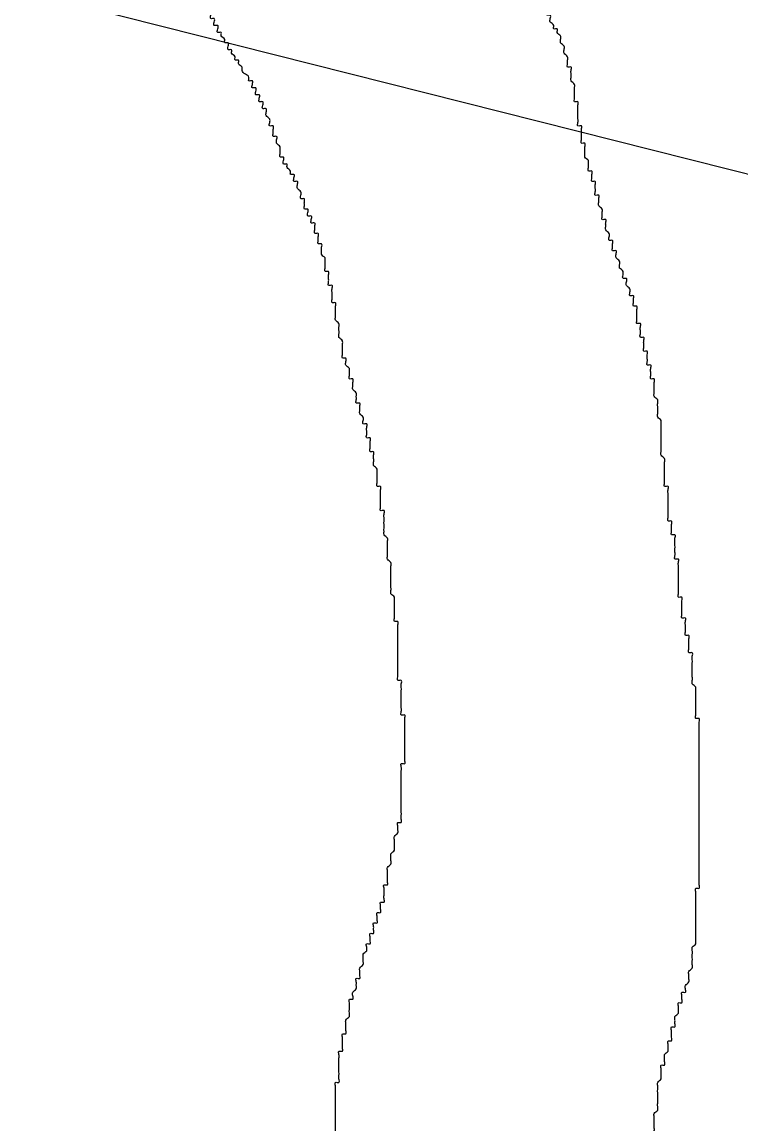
# Model space of a CAD drawing. Extents: x 813775 to 1157140, y 1757555 to 1979907.
# Drawn here: x 1018717 to 1019875, y 1829908 to 1831683 of the extents above; entities that cross this region are included whole.
import ezdxf

# ---------------------------------------------------------------- set-up
doc = ezdxf.new("R2010")
doc.units = 0
doc.layers.add('Level 9', color=7, linetype='Continuous')
doc.layers.add('R_Draft', color=7, linetype='Continuous')

msp = doc.modelspace()

# ---------------------------------------------------------------- linework, layer by layer
at = {"layer": 'Level 9'}
for points in [[(1019026.3, 1831682.9), (1019026.3, 1831688.4), (1019020.8, 1831688.4), (1019020.8, 1831694), (1019020.8, 1831699.6), (1019015.2, 1831699.6), (1019015.2, 1831705.2), (1019009.6, 1831710.8), (1019009.6, 1831716.4), (1019004, 1831721.9), (1019004, 1831727.5), (1018998.4, 1831727.5), (1018998.4, 1831733.1), (1018992.9, 1831738.7), (1018992.9, 1831744.3), (1018987.3, 1831744.3), (1018987.3, 1831749.8), (1018987.3, 1831755.4), (1018981.7, 1831755.4), (1018981.7, 1831761), (1018976.1, 1831761), (1018976.1, 1831766.6), (1018970.5, 1831766.6), (1018970.5, 1831772.2), (1018965, 1831772.2), (1018965, 1831777.8), (1018959.4, 1831783.3), (1018959.4, 1831788.9), (1018953.8, 1831788.9), (1018953.8, 1831794.5), (1018948.2, 1831800.1), (1018948.2, 1831805.7), (1018942.7, 1831805.7), (1018942.7, 1831811.2), (1018937.1, 1831816.8), (1018937.1, 1831822.4), (1018931.5, 1831822.4), (1018931.5, 1831828), (1018925.9, 1831828), (1018925.9, 1831833.6), (1018920.3, 1831833.6), (1018920.3, 1831839.2), (1018914.8, 1831839.2), (1018914.8, 1831844.7), (1018909.2, 1831844.7), (1018909.2, 1831850.3), (1018903.6, 1831855.9), (1018898, 1831861.5), (1018892.4, 1831867.1), (1018892.4, 1831872.6), (1018886.9, 1831872.6), (1018886.9, 1831878.2), (1018881.3, 1831878.2), (1018881.3, 1831883.8), (1018875.7, 1831883.8), (1018875.7, 1831889.4), (1018870.1, 1831889.4), (1018870.1, 1831895), (1018864.5, 1831900.6), (1018859, 1831906.1), (1018859, 1831911.7), (1018853.4, 1831911.7), (1018853.4, 1831917.3), (1018853.4, 1831922.9), (1018847.8, 1831928.5), (1018847.8, 1831934), (1018842.2, 1831934), (1018842.2, 1831939.6), (1018842.2, 1831945.2), (1018836.6, 1831945.2), (1018836.6, 1831950.8), (1018831.1, 1831956.4), (1018825.5, 1831962), (1018825.5, 1831967.5), (1018819.9, 1831967.5), (1018819.9, 1831973.1), (1018819.9, 1831978.7), (1018814.3, 1831978.7), (1018814.3, 1831984.3), (1018808.8, 1831984.3), (1018808.8, 1831989.9), (1018803.2, 1831995.4), (1018803.2, 1832001), (1018797.6, 1832001), (1018797.6, 1832006.6), (1018792, 1832006.6), (1018792, 1832012.2), (1018786.4, 1832017.8), (1018786.4, 1832023.4), (1018780.9, 1832023.4), (1018780.9, 1832028.9)], [(1019679.1, 1831286.6), (1019679.1, 1831292.1), (1019679.1, 1831297.7), (1019673.5, 1831303.3), (1019673.5, 1831308.9), (1019673.5, 1831314.5), (1019667.9, 1831314.5), (1019667.9, 1831320), (1019667.9, 1831325.6), (1019667.9, 1831331.2), (1019662.4, 1831331.2), (1019662.4, 1831336.8), (1019662.4, 1831342.4), (1019656.8, 1831348), (1019656.8, 1831353.5), (1019656.8, 1831359.1), (1019656.8, 1831364.7), (1019651.2, 1831364.7), (1019651.2, 1831370.3), (1019651.2, 1831375.9), (1019651.2, 1831381.4), (1019645.6, 1831387), (1019645.6, 1831392.6), (1019645.6, 1831398.2), (1019645.6, 1831403.8), (1019640, 1831403.8), (1019640, 1831409.4), (1019640, 1831414.9), (1019640, 1831420.5), (1019640, 1831426.1), (1019634.5, 1831426.1), (1019634.5, 1831431.7), (1019634.5, 1831437.3), (1019634.5, 1831442.8), (1019628.9, 1831442.8), (1019628.9, 1831448.4), (1019628.9, 1831454), (1019628.9, 1831459.6), (1019623.3, 1831465.2), (1019623.3, 1831470.8), (1019623.3, 1831476.3), (1019623.3, 1831481.9), (1019623.3, 1831487.5), (1019617.7, 1831487.5), (1019617.7, 1831493.1), (1019617.7, 1831498.7), (1019617.7, 1831504.2), (1019617.7, 1831509.8), (1019617.7, 1831515.4), (1019612.1, 1831515.4), (1019612.1, 1831521), (1019612.1, 1831526.6), (1019612.1, 1831532.2), (1019612.1, 1831537.7), (1019612.1, 1831543.3), (1019612.1, 1831548.9), (1019612.1, 1831554.5), (1019606.6, 1831554.5), (1019606.6, 1831560.1), (1019606.6, 1831565.6), (1019606.6, 1831571.2), (1019606.6, 1831576.8), (1019606.6, 1831582.4), (1019601, 1831588), (1019601, 1831593.6), (1019601, 1831599.1), (1019601, 1831604.7), (1019601, 1831610.3), (1019595.4, 1831610.3), (1019595.4, 1831615.9), (1019595.4, 1831621.5), (1019595.4, 1831627), (1019589.8, 1831632.6), (1019589.8, 1831638.2), (1019589.8, 1831643.8), (1019584.2, 1831649.4), (1019584.2, 1831655), (1019584.2, 1831660.5), (1019578.7, 1831666.1), (1019578.7, 1831671.7), (1019573.1, 1831671.7), (1019573.1, 1831677.3), (1019567.5, 1831682.9), (1019567.5, 1831688.4), (1019567.5, 1831694), (1019561.9, 1831694), (1019561.9, 1831699.6), (1019556.4, 1831705.2), (1019556.4, 1831710.8), (1019550.8, 1831710.8), (1019550.8, 1831716.4)], [(1019204.9, 1831303.3), (1019199.3, 1831308.9), (1019199.3, 1831314.5), (1019199.3, 1831320), (1019199.3, 1831325.6), (1019193.7, 1831325.6), (1019193.7, 1831331.2), (1019193.7, 1831336.8), (1019193.7, 1831342.4), (1019188.1, 1831342.4), (1019188.1, 1831348), (1019188.1, 1831353.5), (1019188.1, 1831359.1), (1019182.6, 1831359.1), (1019182.6, 1831364.7), (1019182.6, 1831370.3), (1019177, 1831370.3), (1019177, 1831375.9), (1019177, 1831381.4), (1019171.4, 1831381.4), (1019171.4, 1831387), (1019171.4, 1831392.6), (1019171.4, 1831398.2), (1019165.8, 1831398.2), (1019165.8, 1831403.8), (1019165.8, 1831409.4), (1019160.2, 1831414.9), (1019160.2, 1831420.5), (1019160.2, 1831426.1), (1019154.7, 1831426.1), (1019154.7, 1831431.7), (1019154.7, 1831437.3), (1019149.1, 1831437.3), (1019149.1, 1831442.8), (1019143.5, 1831448.4), (1019143.5, 1831454), (1019137.9, 1831454), (1019137.9, 1831459.6), (1019137.9, 1831465.2), (1019132.3, 1831465.2), (1019132.3, 1831470.8), (1019132.3, 1831476.3), (1019132.3, 1831481.9), (1019126.8, 1831487.5), (1019126.8, 1831493.1), (1019126.8, 1831498.7), (1019121.2, 1831498.7), (1019121.2, 1831504.2), (1019121.2, 1831509.8), (1019121.2, 1831515.4), (1019115.6, 1831515.4), (1019115.6, 1831521), (1019115.6, 1831526.6), (1019110, 1831532.2), (1019110, 1831537.7), (1019110, 1831543.3), (1019104.4, 1831543.3), (1019104.4, 1831548.9), (1019104.4, 1831554.5), (1019098.9, 1831554.5), (1019098.9, 1831560.1), (1019098.9, 1831565.6), (1019093.3, 1831565.6), (1019093.3, 1831571.2), (1019093.3, 1831576.8), (1019087.7, 1831576.8), (1019087.7, 1831582.4), (1019087.7, 1831588), (1019082.1, 1831588), (1019082.1, 1831593.6), (1019076.5, 1831599.1), (1019071, 1831604.7), (1019071, 1831610.3), (1019065.4, 1831615.9), (1019065.4, 1831621.5), (1019059.8, 1831621.5), (1019059.8, 1831627), (1019054.2, 1831632.6), (1019054.2, 1831638.2), (1019048.7, 1831638.2), (1019048.7, 1831643.8), (1019048.7, 1831649.4), (1019043.1, 1831649.4), (1019043.1, 1831655), (1019037.5, 1831660.5), (1019037.5, 1831666.1), (1019031.9, 1831666.1), (1019031.9, 1831671.7), (1019031.9, 1831677.3), (1019026.3, 1831677.3), (1019026.3, 1831682.9)], [(1019299.7, 1830862.3), (1019299.7, 1830867.9), (1019299.7, 1830873.5), (1019299.7, 1830879.1), (1019299.7, 1830884.7), (1019299.7, 1830890.2), (1019299.7, 1830895.8), (1019294.1, 1830895.8), (1019294.1, 1830901.4), (1019294.1, 1830907), (1019294.1, 1830912.6), (1019294.1, 1830918.2), (1019294.1, 1830923.7), (1019294.1, 1830929.3), (1019294.1, 1830934.9), (1019288.6, 1830934.9), (1019288.6, 1830940.5), (1019288.6, 1830946.1), (1019288.6, 1830951.6), (1019288.6, 1830957.2), (1019288.6, 1830962.8), (1019283, 1830968.4), (1019283, 1830974), (1019283, 1830979.6), (1019283, 1830985.1), (1019283, 1830990.7), (1019277.4, 1830990.7), (1019277.4, 1830996.3), (1019277.4, 1831001.9), (1019277.4, 1831007.5), (1019277.4, 1831013), (1019271.8, 1831013), (1019271.8, 1831018.6), (1019271.8, 1831024.2), (1019271.8, 1831029.8), (1019271.8, 1831035.4), (1019266.2, 1831035.4), (1019266.2, 1831041), (1019266.2, 1831046.5), (1019260.7, 1831052.1), (1019260.7, 1831057.7), (1019260.7, 1831063.3), (1019260.7, 1831068.9), (1019255.1, 1831068.9), (1019255.1, 1831074.4), (1019255.1, 1831080), (1019255.1, 1831085.6), (1019249.5, 1831091.2), (1019249.5, 1831096.8), (1019249.5, 1831102.4), (1019249.5, 1831107.9), (1019243.9, 1831107.9), (1019243.9, 1831113.5), (1019243.9, 1831119.1), (1019243.9, 1831124.7), (1019238.3, 1831130.3), (1019238.3, 1831135.8), (1019238.3, 1831141.4), (1019232.8, 1831141.4), (1019232.8, 1831147), (1019232.8, 1831152.6), (1019232.8, 1831158.2), (1019232.8, 1831163.8), (1019232.8, 1831169.3), (1019227.2, 1831174.9), (1019227.2, 1831180.5), (1019227.2, 1831186.1), (1019227.2, 1831191.7), (1019227.2, 1831197.2), (1019221.6, 1831202.8), (1019221.6, 1831208.4), (1019221.6, 1831214), (1019221.6, 1831219.6), (1019221.6, 1831225.2), (1019221.6, 1831230.7), (1019216, 1831230.7), (1019216, 1831236.3), (1019216, 1831241.9), (1019216, 1831247.5), (1019216, 1831253.1), (1019216, 1831258.6), (1019210.4, 1831258.6), (1019210.4, 1831264.2), (1019210.4, 1831269.8), (1019210.4, 1831275.4), (1019210.4, 1831281), (1019204.9, 1831281), (1019204.9, 1831286.6), (1019204.9, 1831292.1), (1019204.9, 1831297.7), (1019204.9, 1831303.3)], [(1019768.4, 1830845.6), (1019768.4, 1830851.2), (1019768.4, 1830856.8), (1019762.8, 1830856.8), (1019762.8, 1830862.3), (1019762.8, 1830867.9), (1019762.8, 1830873.5), (1019762.8, 1830879.1), (1019757.2, 1830879.1), (1019757.2, 1830884.7), (1019757.2, 1830890.2), (1019757.2, 1830895.8), (1019757.2, 1830901.4), (1019757.2, 1830907), (1019757.2, 1830912.6), (1019757.2, 1830918.2), (1019757.2, 1830923.7), (1019757.2, 1830929.3), (1019757.2, 1830934.9), (1019751.6, 1830934.9), (1019751.6, 1830940.5), (1019751.6, 1830946.1), (1019751.6, 1830951.6), (1019751.6, 1830957.2), (1019751.6, 1830962.8), (1019751.6, 1830968.4), (1019751.6, 1830974), (1019751.6, 1830979.6), (1019746, 1830985.1), (1019746, 1830990.7), (1019746, 1830996.3), (1019746, 1831001.9), (1019746, 1831007.5), (1019746, 1831013), (1019746, 1831018.6), (1019746, 1831024.2), (1019746, 1831029.8), (1019746, 1831035.4), (1019746, 1831041), (1019740.5, 1831046.5), (1019740.5, 1831052.1), (1019740.5, 1831057.7), (1019740.5, 1831063.3), (1019740.5, 1831068.9), (1019740.5, 1831074.4), (1019734.9, 1831080), (1019734.9, 1831085.6), (1019734.9, 1831091.2), (1019734.9, 1831096.8), (1019734.9, 1831102.4), (1019734.9, 1831107.9), (1019729.3, 1831107.9), (1019729.3, 1831113.5), (1019729.3, 1831119.1), (1019729.3, 1831124.7), (1019729.3, 1831130.3), (1019723.7, 1831130.3), (1019723.7, 1831135.8), (1019723.7, 1831141.4), (1019723.7, 1831147), (1019723.7, 1831152.6), (1019718.1, 1831152.6), (1019718.1, 1831158.2), (1019718.1, 1831163.8), (1019718.1, 1831169.3), (1019718.1, 1831174.9), (1019712.6, 1831174.9), (1019712.6, 1831180.5), (1019712.6, 1831186.1), (1019712.6, 1831191.7), (1019712.6, 1831197.2), (1019707, 1831197.2), (1019707, 1831202.8), (1019707, 1831208.4), (1019707, 1831214), (1019707, 1831219.6), (1019707, 1831225.2), (1019701.4, 1831225.2), (1019701.4, 1831230.7), (1019701.4, 1831236.3), (1019701.4, 1831241.9), (1019695.8, 1831241.9), (1019695.8, 1831247.5), (1019695.8, 1831253.1), (1019690.3, 1831258.6), (1019690.3, 1831264.2), (1019690.3, 1831269.8), (1019684.7, 1831269.8), (1019684.7, 1831275.4), (1019684.7, 1831281), (1019679.1, 1831286.6)], [(1019322, 1830387.9), (1019322, 1830393.5), (1019327.6, 1830393.5), (1019327.6, 1830399), (1019327.6, 1830404.6), (1019327.6, 1830410.2), (1019327.6, 1830415.8), (1019327.6, 1830421.4), (1019327.6, 1830427), (1019327.6, 1830432.5), (1019327.6, 1830438.1), (1019327.6, 1830443.7), (1019327.6, 1830449.3), (1019327.6, 1830454.9), (1019327.6, 1830460.4), (1019327.6, 1830466), (1019327.6, 1830471.6), (1019327.6, 1830477.2), (1019327.6, 1830482.8), (1019327.6, 1830488.4), (1019333.2, 1830488.4), (1019333.2, 1830493.9), (1019333.2, 1830499.5), (1019333.2, 1830505.1), (1019333.2, 1830510.7), (1019333.2, 1830516.3), (1019333.2, 1830521.8), (1019333.2, 1830527.4), (1019333.2, 1830533), (1019333.2, 1830538.6), (1019333.2, 1830544.2), (1019333.2, 1830549.8), (1019333.2, 1830555.3), (1019333.2, 1830560.9), (1019333.2, 1830566.5), (1019327.6, 1830566.5), (1019327.6, 1830572.1), (1019327.6, 1830577.7), (1019327.6, 1830583.2), (1019327.6, 1830588.8), (1019327.6, 1830594.4), (1019327.6, 1830600), (1019327.6, 1830605.6), (1019327.6, 1830611.2), (1019327.6, 1830616.7), (1019327.6, 1830622.3), (1019322, 1830622.3), (1019322, 1830627.9), (1019322, 1830633.5), (1019322, 1830639.1), (1019322, 1830644.6), (1019322, 1830650.2), (1019322, 1830655.8), (1019322, 1830661.4), (1019322, 1830667), (1019322, 1830672.6), (1019322, 1830678.1), (1019322, 1830683.7), (1019322, 1830689.3), (1019322, 1830694.9), (1019322, 1830700.5), (1019322, 1830706), (1019322, 1830711.6), (1019322, 1830717.2), (1019316.5, 1830717.2), (1019316.5, 1830722.8), (1019316.5, 1830728.4), (1019316.5, 1830734), (1019316.5, 1830739.5), (1019316.5, 1830745.1), (1019316.5, 1830750.7), (1019316.5, 1830756.3), (1019310.9, 1830761.9), (1019310.9, 1830767.4), (1019310.9, 1830773), (1019310.9, 1830778.6), (1019310.9, 1830784.2), (1019310.9, 1830789.8), (1019310.9, 1830795.4), (1019310.9, 1830800.9), (1019310.9, 1830806.5), (1019310.9, 1830812.1), (1019305.3, 1830817.7), (1019305.3, 1830823.3), (1019305.3, 1830828.8), (1019305.3, 1830834.4), (1019305.3, 1830840), (1019305.3, 1830845.6), (1019305.3, 1830851.2), (1019299.7, 1830856.8), (1019299.7, 1830862.3)], [(1019807.4, 1830376.7), (1019807.4, 1830382.3), (1019807.4, 1830387.9), (1019807.4, 1830393.5), (1019807.4, 1830399), (1019807.4, 1830404.6), (1019807.4, 1830410.2), (1019807.4, 1830415.8), (1019807.4, 1830421.4), (1019807.4, 1830427), (1019807.4, 1830432.5), (1019807.4, 1830438.1), (1019807.4, 1830443.7), (1019807.4, 1830449.3), (1019807.4, 1830454.9), (1019807.4, 1830460.4), (1019807.4, 1830466), (1019807.4, 1830471.6), (1019807.4, 1830477.2), (1019807.4, 1830482.8), (1019807.4, 1830488.4), (1019807.4, 1830493.9), (1019807.4, 1830499.5), (1019807.4, 1830505.1), (1019807.4, 1830510.7), (1019807.4, 1830516.3), (1019807.4, 1830521.8), (1019807.4, 1830527.4), (1019807.4, 1830533), (1019807.4, 1830538.6), (1019807.4, 1830544.2), (1019807.4, 1830549.8), (1019807.4, 1830555.3), (1019807.4, 1830560.9), (1019801.8, 1830560.9), (1019801.8, 1830566.5), (1019801.8, 1830572.1), (1019801.8, 1830577.7), (1019801.8, 1830583.2), (1019801.8, 1830588.8), (1019801.8, 1830594.4), (1019801.8, 1830600), (1019801.8, 1830605.6), (1019801.8, 1830611.2), (1019796.3, 1830616.7), (1019796.3, 1830622.3), (1019796.3, 1830627.9), (1019796.3, 1830633.5), (1019796.3, 1830639.1), (1019796.3, 1830644.6), (1019796.3, 1830650.2), (1019796.3, 1830655.8), (1019796.3, 1830661.4), (1019796.3, 1830667), (1019790.7, 1830667), (1019790.7, 1830672.6), (1019790.7, 1830678.1), (1019790.7, 1830683.7), (1019790.7, 1830689.3), (1019790.7, 1830694.9), (1019785.1, 1830694.9), (1019785.1, 1830700.5), (1019785.1, 1830706), (1019785.1, 1830711.6), (1019785.1, 1830717.2), (1019785.1, 1830722.8), (1019779.5, 1830722.8), (1019779.5, 1830728.4), (1019779.5, 1830734), (1019779.5, 1830739.5), (1019779.5, 1830745.1), (1019779.5, 1830750.7), (1019779.5, 1830756.3), (1019773.9, 1830756.3), (1019773.9, 1830761.9), (1019773.9, 1830767.4), (1019773.9, 1830773), (1019773.9, 1830778.6), (1019773.9, 1830784.2), (1019773.9, 1830789.8), (1019773.9, 1830795.4), (1019773.9, 1830800.9), (1019773.9, 1830806.5), (1019773.9, 1830812.1), (1019773.9, 1830817.7), (1019768.4, 1830817.7), (1019768.4, 1830823.3), (1019768.4, 1830828.8), (1019768.4, 1830834.4), (1019768.4, 1830840), (1019768.4, 1830845.6)], [(1019221.6, 1829946.9), (1019221.6, 1829952.5), (1019221.6, 1829958.1), (1019221.6, 1829963.7), (1019221.6, 1829969.2), (1019221.6, 1829974.8), (1019227.2, 1829974.8), (1019227.2, 1829980.4), (1019227.2, 1829986), (1019227.2, 1829991.6), (1019227.2, 1829997.1), (1019227.2, 1830002.7), (1019227.2, 1830008.3), (1019227.2, 1830013.9), (1019227.2, 1830019.5), (1019227.2, 1830025.1), (1019232.8, 1830025.1), (1019232.8, 1830030.6), (1019232.8, 1830036.2), (1019232.8, 1830041.8), (1019232.8, 1830047.4), (1019232.8, 1830053), (1019238.3, 1830053), (1019238.3, 1830058.5), (1019238.3, 1830064.1), (1019238.3, 1830069.7), (1019238.3, 1830075.3), (1019243.9, 1830080.9), (1019243.9, 1830086.5), (1019243.9, 1830092), (1019243.9, 1830097.6), (1019243.9, 1830103.2), (1019243.9, 1830108.8), (1019249.5, 1830108.8), (1019249.5, 1830114.4), (1019249.5, 1830119.9), (1019255.1, 1830125.5), (1019255.1, 1830131.1), (1019255.1, 1830136.7), (1019255.1, 1830142.3), (1019260.7, 1830142.3), (1019260.7, 1830147.9), (1019260.7, 1830153.4), (1019260.7, 1830159), (1019266.2, 1830164.6), (1019266.2, 1830170.2), (1019266.2, 1830175.8), (1019266.2, 1830181.3), (1019271.8, 1830186.9), (1019271.8, 1830192.5), (1019271.8, 1830198.1), (1019277.4, 1830198.1), (1019277.4, 1830203.7), (1019277.4, 1830209.3), (1019277.4, 1830214.8), (1019283, 1830214.8), (1019283, 1830220.4), (1019283, 1830226), (1019283, 1830231.6), (1019288.6, 1830231.6), (1019288.6, 1830237.2), (1019288.6, 1830242.7), (1019288.6, 1830248.3), (1019294.1, 1830248.3), (1019294.1, 1830253.9), (1019294.1, 1830259.5), (1019294.1, 1830265.1), (1019299.7, 1830265.1), (1019299.7, 1830270.7), (1019299.7, 1830276.2), (1019299.7, 1830281.8), (1019299.7, 1830287.4), (1019299.7, 1830293), (1019305.3, 1830293), (1019305.3, 1830298.6), (1019305.3, 1830304.2), (1019305.3, 1830309.7), (1019305.3, 1830315.3), (1019305.3, 1830320.9), (1019310.9, 1830326.5), (1019310.9, 1830332.1), (1019310.9, 1830337.6), (1019310.9, 1830343.2), (1019316.5, 1830348.8), (1019316.5, 1830354.4), (1019316.5, 1830360), (1019316.5, 1830365.6), (1019316.5, 1830371.1), (1019322, 1830376.7), (1019322, 1830382.3), (1019322, 1830387.9)], [(1019734.9, 1829907.8), (1019734.9, 1829913.4), (1019734.9, 1829919), (1019734.9, 1829924.6), (1019740.5, 1829930.2), (1019740.5, 1829935.7), (1019740.5, 1829941.3), (1019740.5, 1829946.9), (1019740.5, 1829952.5), (1019740.5, 1829958.1), (1019740.5, 1829963.7), (1019740.5, 1829969.2), (1019740.5, 1829974.8), (1019746, 1829980.4), (1019746, 1829986), (1019746, 1829991.6), (1019746, 1829997.1), (1019746, 1830002.7), (1019751.6, 1830002.7), (1019751.6, 1830008.3), (1019751.6, 1830013.9), (1019751.6, 1830019.5), (1019757.2, 1830025.1), (1019757.2, 1830030.6), (1019757.2, 1830036.2), (1019757.2, 1830041.8), (1019762.8, 1830041.8), (1019762.8, 1830047.4), (1019762.8, 1830053), (1019762.8, 1830058.5), (1019762.8, 1830064.1), (1019768.4, 1830064.1), (1019768.4, 1830069.7), (1019768.4, 1830075.3), (1019768.4, 1830080.9), (1019773.9, 1830086.5), (1019773.9, 1830092), (1019773.9, 1830097.6), (1019773.9, 1830103.2), (1019779.5, 1830103.2), (1019779.5, 1830108.8), (1019779.5, 1830114.4), (1019779.5, 1830119.9), (1019785.1, 1830119.9), (1019785.1, 1830125.5), (1019785.1, 1830131.1), (1019790.7, 1830136.7), (1019790.7, 1830142.3), (1019790.7, 1830147.9), (1019790.7, 1830153.4), (1019796.3, 1830159), (1019796.3, 1830164.6), (1019796.3, 1830170.2), (1019796.3, 1830175.8), (1019796.3, 1830181.3), (1019796.3, 1830186.9), (1019796.3, 1830192.5), (1019801.8, 1830198.1), (1019801.8, 1830203.7), (1019801.8, 1830209.3), (1019801.8, 1830214.8), (1019801.8, 1830220.4), (1019801.8, 1830226), (1019801.8, 1830231.6), (1019801.8, 1830237.2), (1019801.8, 1830242.7), (1019801.8, 1830248.3), (1019801.8, 1830253.9), (1019801.8, 1830259.5), (1019801.8, 1830265.1), (1019801.8, 1830270.7), (1019801.8, 1830276.2), (1019801.8, 1830281.8), (1019801.8, 1830287.4), (1019807.4, 1830287.4), (1019807.4, 1830293), (1019807.4, 1830298.6), (1019807.4, 1830304.2), (1019807.4, 1830309.7), (1019807.4, 1830315.3), (1019807.4, 1830320.9), (1019807.4, 1830326.5), (1019807.4, 1830332.1), (1019807.4, 1830337.6), (1019807.4, 1830343.2), (1019807.4, 1830348.8), (1019807.4, 1830354.4), (1019807.4, 1830360), (1019807.4, 1830365.6), (1019807.4, 1830371.1), (1019807.4, 1830376.7)], [(1019143.5, 1829489.2), (1019143.5, 1829494.8), (1019143.5, 1829500.4), (1019143.5, 1829505.9), (1019143.5, 1829511.5), (1019143.5, 1829517.1), (1019143.5, 1829522.7), (1019143.5, 1829528.3), (1019149.1, 1829533.9), (1019149.1, 1829539.4), (1019149.1, 1829545), (1019149.1, 1829550.6), (1019149.1, 1829556.2), (1019154.7, 1829556.2), (1019154.7, 1829561.8), (1019154.7, 1829567.3), (1019154.7, 1829572.9), (1019160.2, 1829572.9), (1019160.2, 1829578.5), (1019160.2, 1829584.1), (1019160.2, 1829589.7), (1019165.8, 1829589.7), (1019165.8, 1829595.3), (1019165.8, 1829600.8), (1019171.4, 1829606.4), (1019171.4, 1829612), (1019171.4, 1829617.6), (1019177, 1829623.2), (1019177, 1829628.7), (1019177, 1829634.3), (1019182.6, 1829634.3), (1019182.6, 1829639.9), (1019182.6, 1829645.5), (1019182.6, 1829651.1), (1019188.1, 1829651.1), (1019188.1, 1829656.7), (1019188.1, 1829662.2), (1019193.7, 1829667.8), (1019193.7, 1829673.4), (1019193.7, 1829679), (1019199.3, 1829679), (1019199.3, 1829684.6), (1019199.3, 1829690.1), (1019199.3, 1829695.7), (1019199.3, 1829701.3), (1019199.3, 1829706.9), (1019204.9, 1829712.5), (1019204.9, 1829718.1), (1019204.9, 1829723.6), (1019204.9, 1829729.2), (1019204.9, 1829734.8), (1019204.9, 1829740.4), (1019204.9, 1829746), (1019204.9, 1829751.5), (1019204.9, 1829757.1), (1019210.4, 1829757.1), (1019210.4, 1829762.7), (1019210.4, 1829768.3), (1019210.4, 1829773.9), (1019210.4, 1829779.5), (1019210.4, 1829785), (1019210.4, 1829790.6), (1019210.4, 1829796.2), (1019216, 1829801.8), (1019216, 1829807.4), (1019216, 1829812.9), (1019216, 1829818.5), (1019216, 1829824.1), (1019216, 1829829.7), (1019216, 1829835.3), (1019216, 1829840.9), (1019216, 1829846.4), (1019216, 1829852), (1019216, 1829857.6), (1019216, 1829863.2), (1019216, 1829868.8), (1019216, 1829874.3), (1019221.6, 1829874.3), (1019221.6, 1829879.9), (1019221.6, 1829885.5), (1019221.6, 1829891.1), (1019221.6, 1829896.7), (1019221.6, 1829902.3), (1019221.6, 1829907.8), (1019221.6, 1829913.4), (1019221.6, 1829919), (1019221.6, 1829924.6), (1019221.6, 1829930.2), (1019221.6, 1829935.7), (1019221.6, 1829941.3), (1019221.6, 1829946.9)], [(1019679.1, 1829461.3), (1019684.7, 1829466.9), (1019684.7, 1829472.5), (1019684.7, 1829478), (1019690.3, 1829483.6), (1019690.3, 1829489.2), (1019690.3, 1829494.8), (1019690.3, 1829500.4), (1019690.3, 1829505.9), (1019695.8, 1829505.9), (1019695.8, 1829511.5), (1019695.8, 1829517.1), (1019695.8, 1829522.7), (1019701.4, 1829522.7), (1019701.4, 1829528.3), (1019701.4, 1829533.9), (1019701.4, 1829539.4), (1019707, 1829539.4), (1019707, 1829545), (1019707, 1829550.6), (1019712.6, 1829550.6), (1019712.6, 1829556.2), (1019712.6, 1829561.8), (1019712.6, 1829567.3), (1019718.1, 1829567.3), (1019718.1, 1829572.9), (1019718.1, 1829578.5), (1019718.1, 1829584.1), (1019723.7, 1829584.1), (1019723.7, 1829589.7), (1019723.7, 1829595.3), (1019723.7, 1829600.8), (1019723.7, 1829606.4), (1019729.3, 1829606.4), (1019729.3, 1829612), (1019729.3, 1829617.6), (1019729.3, 1829623.2), (1019729.3, 1829628.7), (1019729.3, 1829634.3), (1019729.3, 1829639.9), (1019723.7, 1829639.9), (1019723.7, 1829645.5), (1019723.7, 1829651.1), (1019723.7, 1829656.7), (1019723.7, 1829662.2), (1019723.7, 1829667.8), (1019723.7, 1829673.4), (1019723.7, 1829679), (1019723.7, 1829684.6), (1019723.7, 1829690.1), (1019723.7, 1829695.7), (1019723.7, 1829701.3), (1019723.7, 1829706.9), (1019723.7, 1829712.5), (1019723.7, 1829718.1), (1019723.7, 1829723.6), (1019723.7, 1829729.2), (1019723.7, 1829734.8), (1019723.7, 1829740.4), (1019723.7, 1829746), (1019723.7, 1829751.5), (1019718.1, 1829751.5), (1019718.1, 1829757.1), (1019718.1, 1829762.7), (1019718.1, 1829768.3), (1019723.7, 1829768.3), (1019723.7, 1829773.9), (1019723.7, 1829779.5), (1019723.7, 1829785), (1019723.7, 1829790.6), (1019723.7, 1829796.2), (1019723.7, 1829801.8), (1019723.7, 1829807.4), (1019723.7, 1829812.9), (1019723.7, 1829818.5), (1019723.7, 1829824.1), (1019723.7, 1829829.7), (1019723.7, 1829835.3), (1019723.7, 1829840.9), (1019723.7, 1829846.4), (1019723.7, 1829852), (1019729.3, 1829857.6), (1019729.3, 1829863.2), (1019729.3, 1829868.8), (1019729.3, 1829874.3), (1019729.3, 1829879.9), (1019729.3, 1829885.5), (1019729.3, 1829891.1), (1019734.9, 1829896.7), (1019734.9, 1829902.3), (1019734.9, 1829907.8)]]:
    msp.add_spline(points, degree=3, dxfattribs=at)
at = {"layer": 'R_Draft'}
msp.add_line((1092628.5, 1813061.2), (1002488.6, 1835832.3), dxfattribs=at)

doc.saveas('drawing.dxf')
